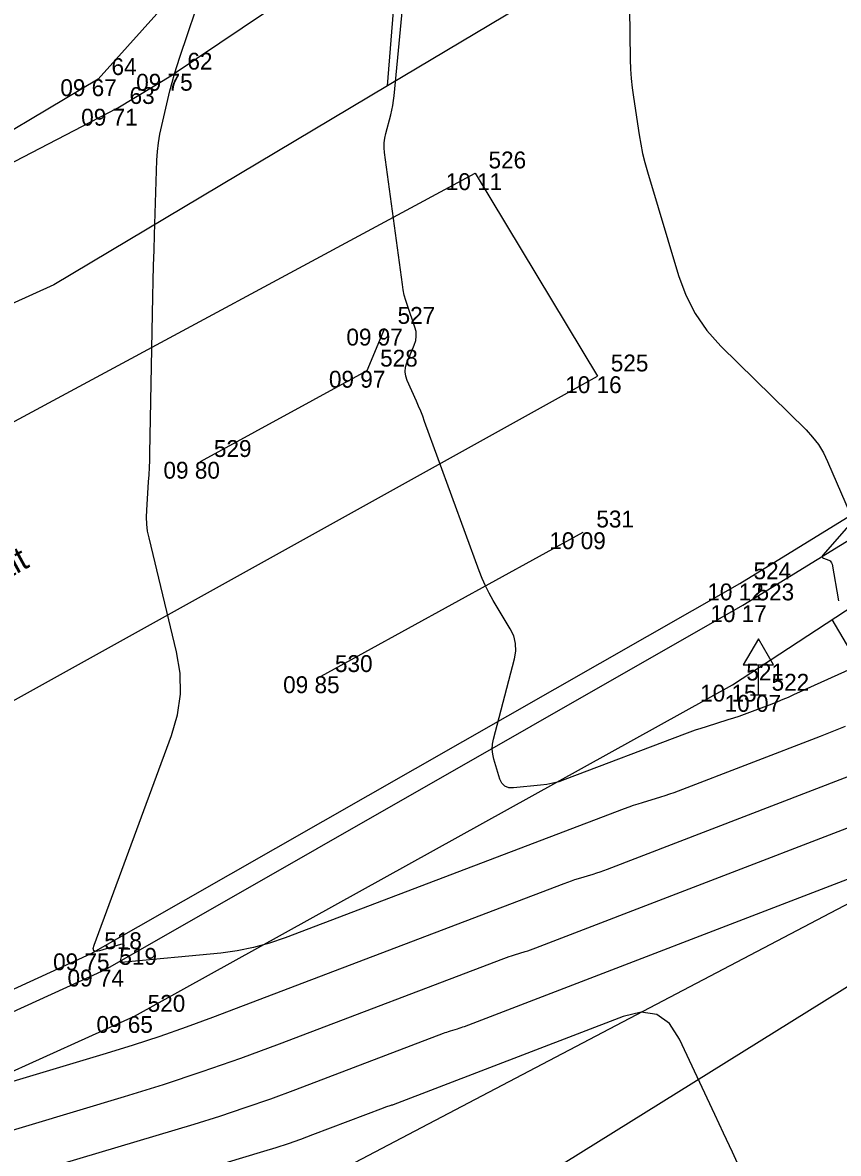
# Model space of a CAD drawing. Extents: x -711234 to -710007, y -1026313 to -1025448.
# Drawn here: x -710978.32 to -710964.77, y -1025895.88 to -1025877.11 of the extents above; entities that cross this region are included whole.
import ezdxf

# ---------------------------------------------------------------- set-up
doc = ezdxf.new("R2010")
doc.units = 0
for name, color, linetype in [('Ex_Major Contours', 7, 'Continuous'), ('Ex_Minor Contours', 7, 'Continuous'), ('Z_body', 7, 'Continuous'), ('Z_body_cisla', 7, 'Continuous'), ('Z_body_vysky_redukovane', 7, 'Continuous'), ('Z_dopravni_znacky', 7, 'Continuous'), ('Z_hrany_paty', 7, 'Continuous'), ('Z_katastr_hranice', 7, 'Continuous'), ('Z_komunikace', 7, 'Continuous'), ('Z_pole_rozhranni', 7, 'Continuous'), ('Z_popisy', 7, 'Continuous'), ('Z_technicke_srafy', 7, 'Continuous'), ('Z_vdz12_plna', 7, 'Continuous'), ('Z_vdz25_plna', 7, 'Continuous'), ('Z_vdz25_prerusovana', 7, 'Continuous'), ('Z_vdz50', 7, 'Continuous'), ('Z_vdz_sipky', 7, 'Continuous')]:
    doc.layers.add(name, color=color, linetype=linetype)

# ---------------------------------------------------------------- blocks, each defined once
blk = doc.blocks.new('POINT_DISPLAY')
blk.add_line((0, 0), (0, 0))
blk = doc.blocks.new('Z527')
for p, q in [((0, 0.93), (-0.25, 0.5)), ((0.25, 0.5), (0, 0.93)), ((-0.25, 0.5), (0.25, 0.5)), ((0, 0), (0, 0.5)), ((-0.13, 0), (0.13, 0))]:
    blk.add_line(p, q)

msp = doc.modelspace()

# ---------------------------------------------------------------- linework, layer by layer
at = {"layer": 'Ex_Major Contours'}
for points in [[(-710960.305, -1025885.919), (-710965.514, -1025888.27), (-710965.604, -1025888.31), (-710965.694, -1025888.348), (-710965.784, -1025888.385), (-710965.875, -1025888.421), (-710966.246, -1025888.563), (-710966.335, -1025888.596), (-710966.424, -1025888.628), (-710966.514, -1025888.658), (-710966.604, -1025888.686), (-710966.967, -1025888.797), (-710967.057, -1025888.825), (-710967.147, -1025888.855), (-710967.237, -1025888.886), (-710967.326, -1025888.919), (-710969.314, -1025889.676), (-710969.412, -1025889.71), (-710969.512, -1025889.737), (-710969.613, -1025889.757), (-710969.716, -1025889.77), (-710970.167, -1025889.814), (-710970.245, -1025889.811), (-710970.308, -1025889.785), (-710970.357, -1025889.737), (-710970.39, -1025889.666), (-710970.492, -1025889.337), (-710970.511, -1025889.254), (-710970.519, -1025889.171), (-710970.515, -1025889.088), (-710970.499, -1025889.005), (-710970.148, -1025887.672), (-710970.127, -1025887.541), (-710970.131, -1025887.414), (-710970.162, -1025887.291), (-710970.219, -1025887.172), (-710970.501, -1025886.701), (-710970.568, -1025886.582), (-710970.63, -1025886.461), (-710970.685, -1025886.336), (-710970.735, -1025886.209), (-710971.641, -1025883.729), (-710971.672, -1025883.645), (-710971.705, -1025883.561), (-710971.74, -1025883.478), (-710971.776, -1025883.396), (-710971.93, -1025883.05), (-710971.955, -1025882.977), (-710971.964, -1025882.904), (-710971.957, -1025882.83), (-710971.934, -1025882.757), (-710971.812, -1025882.462), (-710971.789, -1025882.388), (-710971.779, -1025882.314), (-710971.784, -1025882.239), (-710971.803, -1025882.164), (-710971.928, -1025881.807), (-710971.955, -1025881.721), (-710971.978, -1025881.635), (-710971.996, -1025881.548), (-710972.01, -1025881.459), (-710972.306, -1025879.265), (-710972.313, -1025879.186), (-710972.312, -1025879.107), (-710972.303, -1025879.028), (-710972.286, -1025878.95), (-710972.203, -1025878.64), (-710972.184, -1025878.562), (-710972.169, -1025878.483), (-710972.156, -1025878.404), (-710972.147, -1025878.324), (-710971.831, -1025875.018)], [(-710978.308, -1025896.244), (-710975.47, -1025895.393), (-710975.043, -1025895.26), (-710974.619, -1025895.121), (-710974.197, -1025894.973), (-710973.778, -1025894.818), (-710971.329, -1025893.886), (-710971.3, -1025893.875), (-710971.271, -1025893.865), (-710971.242, -1025893.855), (-710971.212, -1025893.846), (-710971.095, -1025893.81), (-710971.065, -1025893.801), (-710971.036, -1025893.792), (-710971.007, -1025893.781), (-710970.978, -1025893.771), (-710964.046, -1025891.105)]]:
    msp.add_lwpolyline(points, dxfattribs=at)
at = {"layer": 'Ex_Minor Contours'}
for points in [[(-710968.282, -1025873.491), (-710968.227, -1025877.723), (-710968.222, -1025877.88), (-710968.212, -1025878.037), (-710968.196, -1025878.193), (-710968.175, -1025878.349), (-710968.079, -1025878.972), (-710968.052, -1025879.127), (-710968.021, -1025879.281), (-710967.983, -1025879.434), (-710967.941, -1025879.585), (-710967.426, -1025881.31), (-710967.306, -1025881.636), (-710967.149, -1025881.94), (-710966.954, -1025882.221), (-710966.722, -1025882.48), (-710965.308, -1025883.871), (-710965.199, -1025883.989), (-710965.103, -1025884.115), (-710965.02, -1025884.25), (-710964.95, -1025884.394), (-710964.575, -1025885.263)], [(-710964.656, -1025888.795), (-710965.072, -1025888.959), (-710967.429, -1025889.865), (-710967.503, -1025889.893), (-710967.577, -1025889.919), (-710967.652, -1025889.944), (-710967.727, -1025889.967), (-710968.028, -1025890.059), (-710968.103, -1025890.083), (-710968.178, -1025890.107), (-710968.252, -1025890.134), (-710968.326, -1025890.161), (-710973.955, -1025892.302), (-710974.216, -1025892.392), (-710974.482, -1025892.464), (-710974.753, -1025892.518), (-710975.027, -1025892.554), (-710976.679, -1025892.714), (-710976.683, -1025892.714), (-710976.685, -1025892.713), (-710976.687, -1025892.711), (-710976.688, -1025892.708), (-710976.692, -1025892.696), (-710976.693, -1025892.692), (-710976.693, -1025892.689), (-710976.693, -1025892.686), (-710976.692, -1025892.683), (-710976.634, -1025892.463), (-710976.63, -1025892.431), (-710976.638, -1025892.412), (-710976.658, -1025892.405), (-710976.689, -1025892.41), (-710977.039, -1025892.517), (-710977.097, -1025892.527), (-710977.132, -1025892.515), (-710977.142, -1025892.479), (-710977.129, -1025892.421), (-710975.843, -1025888.946), (-710975.743, -1025888.603), (-710975.696, -1025888.258), (-710975.702, -1025887.909), (-710975.761, -1025887.557), (-710976.217, -1025885.664), (-710976.24, -1025885.55), (-710976.254, -1025885.434), (-710976.26, -1025885.318), (-710976.256, -1025885.201), (-710976.223, -1025884.732), (-710976.215, -1025884.614), (-710976.209, -1025884.497), (-710976.205, -1025884.379), (-710976.202, -1025884.262), (-710976.152, -1025881.655), (-710976.147, -1025881.4), (-710976.14, -1025881.144), (-710976.133, -1025880.889), (-710976.126, -1025880.634), (-710976.085, -1025879.395), (-710976.076, -1025879.249), (-710976.061, -1025879.104), (-710976.037, -1025878.959), (-710976.007, -1025878.816), (-710975.869, -1025878.245), (-710975.833, -1025878.103), (-710975.794, -1025877.962), (-710975.751, -1025877.821), (-710975.706, -1025877.682), (-710975.312, -1025876.518)], [(-710964.518, -1025885.371), (-710965.03, -1025885.948), (-710965.041, -1025885.965), (-710965.043, -1025885.979), (-710965.035, -1025885.991), (-710965.018, -1025886.001), (-710964.929, -1025886.035), (-710964.909, -1025886.045), (-710964.894, -1025886.06), (-710964.883, -1025886.077), (-710964.877, -1025886.099), (-710964.77, -1025886.707)], [(-710982.278, -1025896.632), (-710976.626, -1025894.936), (-710975.977, -1025894.735), (-710975.332, -1025894.522), (-710974.69, -1025894.298), (-710974.053, -1025894.062), (-710970.328, -1025892.644), (-710970.284, -1025892.628), (-710970.24, -1025892.613), (-710970.196, -1025892.598), (-710970.151, -1025892.584), (-710969.972, -1025892.529), (-710969.927, -1025892.515), (-710969.883, -1025892.501), (-710969.839, -1025892.485), (-710969.795, -1025892.469), (-710961.655, -1025889.338)], [(-710963.543, -1025889.217), (-710968.612, -1025891.167), (-710968.671, -1025891.189), (-710968.73, -1025891.21), (-710968.79, -1025891.23), (-710968.849, -1025891.248), (-710969.09, -1025891.321), (-710969.15, -1025891.34), (-710969.209, -1025891.36), (-710969.268, -1025891.381), (-710969.327, -1025891.403), (-710975.162, -1025893.623), (-710975.599, -1025893.784), (-710976.039, -1025893.938), (-710976.482, -1025894.085), (-710976.928, -1025894.223), (-710979.367, -1025894.954)], [(-710966.386, -1025896.173), (-710966.531, -1025895.86), (-710966.677, -1025895.547), (-710966.823, -1025895.234), (-710967.408, -1025893.982), (-710967.576, -1025893.724), (-710967.788, -1025893.575), (-710968.045, -1025893.535), (-710968.345, -1025893.605), (-710972.162, -1025895.072), (-710972.175, -1025895.077), (-710972.189, -1025895.082), (-710972.203, -1025895.087), (-710972.217, -1025895.091), (-710972.274, -1025895.109), (-710972.288, -1025895.113), (-710972.302, -1025895.118), (-710972.316, -1025895.123), (-710972.329, -1025895.128), (-710973.503, -1025895.574), (-710973.704, -1025895.649), (-710973.906, -1025895.719), (-710974.109, -1025895.786), (-710974.314, -1025895.85), (-710975.6, -1025896.235)]]:
    msp.add_lwpolyline(points, dxfattribs=at)
at = {"layer": 'Z_hrany_paty'}
for p, q in [((-710966.53, -1025888.1), (-710958.8, -1025883.05)), ((-710976.46, -1025893.6), (-710966.53, -1025888.1)), ((-710983.39, -1025896.74), (-710976.46, -1025893.6))]:
    msp.add_line(p, q, dxfattribs=at)
at = {"layer": 'Z_katastr_hranice'}
for points in [[(-710972.26, -1025878.16), (-710977.8, -1025881.46), (-710995.88, -1025889.65), (-710999.94, -1025888.16), (-711024.11, -1025879.36), (-711040.72, -1025866.26), (-711042.93, -1025856.02), (-711044.76, -1025843.64), (-711031.03, -1025820.33), (-711020.22, -1025809.15), (-711017.96, -1025806.65)], [(-710937.26, -1025842.82), (-710939.53, -1025844.83), (-710949.1, -1025855.62), (-710957.15, -1025859.01), (-710957.45, -1025861.7), (-710956.04, -1025864.39), (-710951.61, -1025865.47), (-710962.34, -1025872.25), (-710972.26, -1025878.16)], [(-710972.26, -1025878.16), (-710970.89, -1025861.14), (-710964.85, -1025844.62)], [(-710973.48, -1025897.7), (-710969.59, -1025896.2), (-710953.16, -1025885.98), (-710938.23, -1025878.26)]]:
    msp.add_lwpolyline(points, dxfattribs=at)
at = {"layer": 'Z_komunikace'}
for p, q in [((-710975.22, -1025875.99), (-710977.06, -1025878.05)), ((-710977.06, -1025878.05), (-710982.41, -1025881.22)), ((-710966.36, -1025886.78), (-710959.22, -1025882.4)), ((-710976.94, -1025892.83), (-710966.36, -1025886.78)), ((-710983.68, -1025895.89), (-710976.94, -1025892.83))]:
    msp.add_line(p, q, dxfattribs=at)
at = {"layer": 'Z_pole_rozhranni'}
msp.add_line((-710960.22, -1025889.43), (-710973.25, -1025896.27), dxfattribs=at)
at = {"layer": 'Z_technicke_srafy'}
msp.add_line((-710964.88, -1025887.02), (-710962.7, -1025890.73), dxfattribs=at)
at = {"layer": 'Z_vdz12_plna'}
for p, q in [((-710980.89, -1025885.04), (-710970.8, -1025879.61)), ((-710979.16, -1025888.75), (-710968.77, -1025882.98))]:
    msp.add_line(p, q, dxfattribs=at)
at = {"layer": 'Z_vdz25_plna'}
for p, q in [((-710976.76, -1025878.54), (-710982.31, -1025881.42)), ((-710966.41, -1025886.42), (-710959.46, -1025882.14)), ((-710977.18, -1025892.56), (-710966.41, -1025886.42)), ((-710983.68, -1025895.55), (-710977.18, -1025892.56))]:
    msp.add_line(p, q, dxfattribs=at)
at = {"layer": 'Z_vdz25_prerusovana'}
for p in [(-710968.29, -1025872.91), (-710976.76, -1025878.54)]:
    msp.add_line(p, (-710975.8, -1025877.96), dxfattribs=at)
at = {"layer": 'Z_vdz50'}
msp.add_line((-710970.8, -1025879.61), (-710968.77, -1025882.98), dxfattribs=at)
at = {"layer": 'Z_vdz_sipky'}
for p, q in [((-710972.31, -1025882.19), (-710972.6, -1025882.89)), ((-710972.6, -1025882.89), (-710975.37, -1025884.4)), ((-710973.36, -1025887.96), (-710969.01, -1025885.57))]:
    msp.add_line(p, q, dxfattribs=at)

# ---------------------------------------------------------------- block references
at = {"layer": 'Z_body'}
for p in [(-710977.06, -1025878.05), (-710975.8, -1025877.96), (-710976.76, -1025878.54), (-710970.8, -1025879.61), (-710972.31, -1025882.19), (-710972.6, -1025882.89), (-710968.77, -1025882.98), (-710975.37, -1025884.4), (-710969.01, -1025885.57), (-710966.41, -1025886.42), (-710966.36, -1025886.78), (-710973.36, -1025887.96), (-710966.53, -1025888.1), (-710966.1, -1025888.27), (-710977.18, -1025892.56), (-710976.94, -1025892.83), (-710976.46, -1025893.6)]:
    msp.add_blockref('POINT_DISPLAY', p, dxfattribs=at)
at = {"layer": 'Z_dopravni_znacky'}
msp.add_blockref('Z527', (-710966.1, -1025888.27), dxfattribs=at)

# ---------------------------------------------------------------- texts
at = {"layer": 'Z_body_cisla'}
for s, p in [('64', (-710976.84, -1025877.98)), ('62', (-710975.58, -1025877.89)), ('63', (-710976.54, -1025878.46)), ('526', (-710970.58, -1025879.53)), ('527', (-710972.09, -1025882.11)), ('528', (-710972.38, -1025882.82)), ('525', (-710968.55, -1025882.9)), ('529', (-710975.14, -1025884.32)), ('531', (-710968.79, -1025885.49)), ('524', (-710966.18, -1025886.35)), ('523', (-710966.13, -1025886.7)), ('530', (-710973.13, -1025887.89)), ('521', (-710966.3, -1025888.03)), ('522', (-710965.88, -1025888.2)), ('518', (-710976.96, -1025892.49)), ('519', (-710976.71, -1025892.75)), ('520', (-710976.24, -1025893.53))]:
    msp.add_text(s, height=0.28, dxfattribs=at).set_placement(p)
at = {"layer": 'Z_body_vysky_redukovane'}
for s, p in [('09 67', (-710977.69, -1025878.33)), ('09 75', (-710976.43, -1025878.24)), ('09 71', (-710977.343, -1025878.82)), ('10 11', (-710971.29, -1025879.89)), ('09 97', (-710972.94, -1025882.47)), ('09 97', (-710973.23, -1025883.17)), ('10 16', (-710969.307, -1025883.26)), ('09 80', (-710975.977, -1025884.68)), ('10 09', (-710969.57, -1025885.85)), ('10 12', (-710966.947, -1025886.7)), ('10 17', (-710966.897, -1025887.06)), ('09 85', (-710973.99, -1025888.24)), ('10 15', (-710967.067, -1025888.38)), ('10 07', (-710966.66, -1025888.55)), ('09 75', (-710977.81, -1025892.84)), ('09 74', (-710977.57, -1025893.11)), ('09 65', (-710977.09, -1025893.88))]:
    msp.add_text(s, height=0.28, dxfattribs=at).set_placement(p)
at = {"layer": 'Z_popisy'}
msp.add_text('Komunikace - asfalt', height=0.4, rotation=28.8, dxfattribs=at).set_placement((-710982.3, -1025888.4))

doc.saveas('drawing.dxf')
